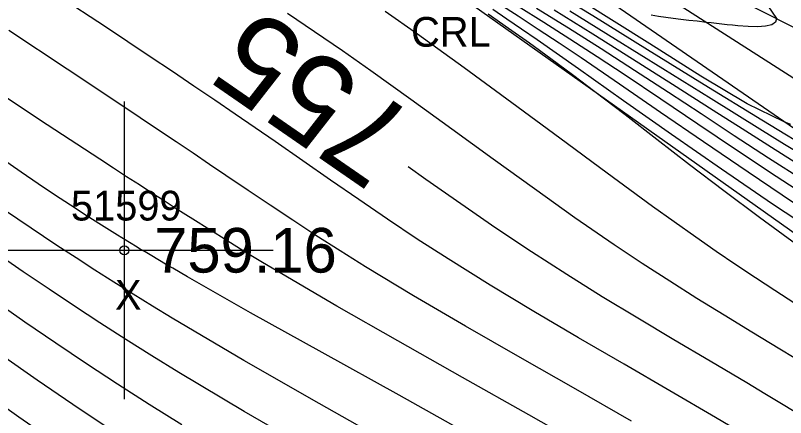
# Model space of a CAD drawing. Extents: x 1378535 to 1380697, y 997729 to 1000024.
# Drawn here: x 1379895.96 to 1379921.82, y 998821.48 to 998835 of the extents above; entities that cross this region are included whole.
import ezdxf

# ---------------------------------------------------------------- set-up
doc = ezdxf.new("R2010")
doc.units = 0
for name, color, linetype in [('RD_DTM_BkLn1', 7, 'Continuous'), ('RD_DTM_BkLn2', 7, 'Continuous'), ('RD_DTM_Major1', 7, 'Continuous'), ('RD_DTM_Major1_Lbl', 7, 'Continuous'), ('RD_DTM_Minor1', 7, 'Continuous'), ('RD_EX_H2O', 7, 'Continuous'), ('RD_EX_H2O_txCode', 7, 'Continuous'), ('RD_EX_Misc', 7, 'Continuous'), ('RD_EX_Misc_txCode', 7, 'Continuous'), ('RD_EX_TX_Misc_ELEV', 7, 'Continuous'), ('RD_SMD_Locator', 7, 'Continuous')]:
    doc.layers.add(name, color=color, linetype=linetype)

msp = doc.modelspace()

# ---------------------------------------------------------------- linework, layer by layer
at = {"layer": 'RD_DTM_BkLn1'}
msp.add_lwpolyline([(1380069.494, 998763.848), (1380063.849, 998771.801), (1380055.685, 998789.009), (1380046.97, 998791.391), (1380041.083, 998789.113), (1380026.367, 998796.632), (1380010.681, 998805.255), (1379998.761, 998803.758), (1379975.745, 998804.783), (1379927.549, 998831.825), (1379913.976, 998838.724), (1379907.176, 998844.661), (1379906.64, 998853.643), (1379899.037, 998859.818), (1379893.834, 998874.259), (1379889.362, 998880.409), (1379879.396, 998896.13), (1379864.401, 998911.924), (1379857.767, 998920.384), (1379839.603, 998931.53), (1379815.916, 998947.525), (1379774.763, 998980.586), (1379757.71, 998996.541), (1379750.233, 999010.437)], dxfattribs=at)
at = {"layer": 'RD_DTM_BkLn2'}
msp.add_lwpolyline([(1380079.28, 998746.894), (1380064.652, 998760.82), (1380056.238, 998766.854), (1380048.323, 998775.295), (1380040.023, 998781.877), (1380038.299, 998783.41), (1380023.024, 998795.05), (1380008.825, 998801.508), (1379998.414, 998801.494), (1379975.099, 998802.38), (1379926.598, 998830), (1379913.62, 998838.305), (1379906.017, 998842.599), (1379898.104, 998859.034), (1379896.968, 998860.105), (1379892.086, 998872.241), (1379888.823, 998880.103), (1379877.516, 998895.016), (1379862.887, 998910.551), (1379839.307, 998931.091), (1379814.312, 998944.238), (1379771.727, 998979.433), (1379755.659, 998994.851), (1379748.702, 999008.829)], dxfattribs=at)
at = {"layer": 'RD_DTM_Major1'}
for points in [[(1379908.733, 998820.498), (1379906.157, 998821.946), (1379903.631, 998823.394), (1379901.219, 998824.822), (1379900.559, 998825.225), (1379899.909, 998825.627), (1379899.267, 998826.03), (1379898.629, 998826.435), (1379897.992, 998826.847), (1379897.351, 998827.265), (1379895.164, 998828.731), (1379892.945, 998830.265), (1379890.735, 998831.829), (1379888.578, 998833.386), (1379886.516, 998834.896), (1379884.591, 998836.322), (1379883.73, 998836.965), (1379882.901, 998837.587), (1379882.096, 998838.195)], [(1379922.942, 998830.311), (1379921.02, 998831.479), (1379919.092, 998832.664), (1379917.189, 998833.839), (1379915.344, 998834.978), (1379913.587, 998836.055)], [(1379922.087, 998828.7), (1379920.559, 998829.721), (1379919.065, 998830.741), (1379917.621, 998831.737), (1379916.245, 998832.687), (1379914.952, 998833.569), (1379914.216, 998834.062), (1379913.513, 998834.526), (1379912.838, 998834.965), (1379912.186, 998835.383)], [(1379922.362, 998821.526), (1379921.736, 998821.906), (1379921.122, 998822.276), (1379920.517, 998822.64), (1379919.287, 998823.371), (1379918.069, 998824.094), (1379916.861, 998824.814), (1379915.662, 998825.541), (1379914.471, 998826.281), (1379913.286, 998827.044), (1379912.095, 998827.84), (1379910.911, 998828.657), (1379909.737, 998829.484), (1379909.151, 998829.902)]]:
    msp.add_lwpolyline(points, dxfattribs=at)
at = {"layer": 'RD_DTM_Minor1'}
for points in [[(1379920.206, 998821.038), (1379919.468, 998821.478), (1379917.939, 998822.375), (1379916.401, 998823.27), (1379914.87, 998824.161), (1379913.363, 998825.048), (1379911.897, 998825.93), (1379910.487, 998826.808), (1379909.453, 998827.477), (1379908.454, 998828.143), (1379907.485, 998828.804), (1379906.537, 998829.46), (1379905.604, 998830.111), (1379904.678, 998830.755), (1379904.009, 998831.217), (1379903.335, 998831.679), (1379902.65, 998832.146), (1379901.949, 998832.62), (1379901.228, 998833.106), (1379900.48, 998833.607), (1379898.98, 998834.608), (1379897.408, 998835.65), (1379895.809, 998836.705)], [(1379905.972, 998820.341), (1379903.643, 998821.684), (1379901.446, 998822.992), (1379900.539, 998823.55), (1379899.66, 998824.104), (1379898.797, 998824.657), (1379897.943, 998825.217), (1379897.086, 998825.789), (1379896.216, 998826.377), (1379894.256, 998827.728), (1379892.231, 998829.151), (1379890.181, 998830.614), (1379888.148, 998832.082), (1379886.173, 998833.522), (1379884.298, 998834.899), (1379883.231, 998835.686), (1379882.207, 998836.446)], [(1379922.002, 998831.326), (1379921.768, 998831.424), (1379920.536, 998832.024), (1379918.976, 998832.949), (1379917.259, 998834.036), (1379913.853, 998836.195)], [(1379923.084, 998827.525), (1379921.38, 998828.656), (1379919.672, 998829.822), (1379917.994, 998830.991), (1379916.38, 998832.128), (1379914.862, 998833.199), (1379913.474, 998834.171), (1379912.957, 998834.529), (1379912.463, 998834.867), (1379911.988, 998835.19)], [(1379922.886, 998828.685), (1379921.505, 998829.581), (1379920.168, 998830.468), (1379918.875, 998831.338), (1379917.629, 998832.18), (1379916.429, 998832.985), (1379915.489, 998833.605), (1379914.579, 998834.196), (1379913.698, 998834.758), (1379912.845, 998835.295)], [(1379922.44, 998829.431), (1379921.248, 998830.2), (1379920.099, 998830.952), (1379918.982, 998831.687), (1379917.889, 998832.406), (1379916.747, 998833.148), (1379915.625, 998833.868), (1379914.528, 998834.563), (1379913.46, 998835.229)], [(1379922.353, 998829.918), (1379921.344, 998830.555), (1379920.359, 998831.182), (1379919.386, 998831.804), (1379918.026, 998832.671), (1379916.675, 998833.527), (1379915.346, 998834.362), (1379914.051, 998835.168)], [(1379921.23, 998835.321), (1379921.511, 998834.894), (1379921.48, 998834.765), (1379921.354, 998834.68), (1379921.147, 998834.632), (1379920.877, 998834.615), (1379920.56, 998834.621), (1379920.214, 998834.646), (1379920.036, 998834.663), (1379919.857, 998834.681), (1379919.677, 998834.701), (1379919.325, 998834.743), (1379919.155, 998834.763), (1379918.853, 998834.797), (1379918.57, 998834.829), (1379918.302, 998834.859), (1379918.046, 998834.89), (1379917.798, 998834.924), (1379917.554, 998834.963), (1379917.31, 998835.008)], [(1379922.104, 998823.483), (1379921.63, 998823.772), (1379920.682, 998824.351), (1379919.756, 998824.918), (1379918.842, 998825.484), (1379917.93, 998826.059), (1379917.008, 998826.656), (1379916.067, 998827.284), (1379914.747, 998828.195), (1379913.387, 998829.162), (1379912.005, 998830.162), (1379910.617, 998831.173), (1379909.239, 998832.172), (1379907.887, 998833.138), (1379906.936, 998833.804), (1379906.004, 998834.445), (1379905.09, 998835.064)], [(1379922.13, 998825.315), (1379921.464, 998825.745), (1379920.808, 998826.175), (1379920.153, 998826.612), (1379919.489, 998827.064), (1379918.806, 998827.538), (1379917.357, 998828.573), (1379915.824, 998829.695), (1379914.237, 998830.869), (1379912.628, 998832.061), (1379911.028, 998833.237), (1379909.465, 998834.361), (1379908.376, 998835.125)], [(1379922.2, 998827.287), (1379920.948, 998828.2), (1379919.748, 998829.099), (1379918.598, 998829.978), (1379917.494, 998830.83), (1379916.436, 998831.649), (1379915.419, 998832.428), (1379914.666, 998832.996), (1379913.933, 998833.539), (1379913.219, 998834.059), (1379912.52, 998834.559), (1379911.834, 998835.039)], [(1379922.621, 998830.148), (1379921.784, 998830.661), (1379920.956, 998831.172), (1379919.319, 998832.188), (1379917.699, 998833.198), (1379916.112, 998834.187), (1379914.577, 998835.14)], [(1379901.548, 998821.23), (1379900.444, 998821.919), (1379899.38, 998822.601), (1379898.34, 998823.284), (1379897.311, 998823.975), (1379896.278, 998824.682), (1379895.227, 998825.411), (1379893.398, 998826.695), (1379891.508, 998828.037), (1379889.588, 998829.413), (1379887.669, 998830.799), (1379885.783, 998832.17), (1379883.961, 998833.501), (1379882.703, 998834.424)], [(1379916.648, 998821.352), (1379914.775, 998822.428), (1379912.903, 998823.499), (1379911.075, 998824.551), (1379909.33, 998825.572), (1379907.712, 998826.549), (1379906.858, 998827.082), (1379906.048, 998827.601), (1379905.27, 998828.109), (1379904.514, 998828.612), (1379903.769, 998829.113), (1379903.023, 998829.616), (1379902.478, 998829.985), (1379901.922, 998830.36), (1379901.351, 998830.744), (1379900.76, 998831.142), (1379900.144, 998831.555), (1379899.498, 998831.987), (1379897.689, 998833.193), (1379895.737, 998834.49)], [(1379899.103, 998821.098), (1379897.89, 998821.911), (1379896.69, 998822.734), (1379895.488, 998823.572), (1379894.267, 998824.433), (1379892.538, 998825.662), (1379890.765, 998826.93), (1379888.966, 998828.224), (1379887.162, 998829.528), (1379885.37, 998830.828), (1379883.611, 998832.109), (1379882.17, 998833.162)], [(1379915.421, 998820.299), (1379913.203, 998821.564), (1379910.972, 998822.825), (1379908.798, 998824.054), (1379906.751, 998825.224), (1379904.898, 998826.306), (1379904.254, 998826.692), (1379903.64, 998827.065), (1379903.052, 998827.428), (1379902.48, 998827.786), (1379901.918, 998828.141), (1379901.359, 998828.498), (1379900.952, 998828.759), (1379900.541, 998829.025), (1379900.122, 998829.296), (1379899.692, 998829.575), (1379899.25, 998829.862), (1379898.793, 998830.161), (1379897.026, 998831.316), (1379895.105, 998832.579)], [(1379897.444, 998820.538), (1379896.068, 998821.496), (1379894.695, 998822.468), (1379893.311, 998823.456), (1379891.672, 998824.632), (1379890.008, 998825.829), (1379888.327, 998827.041), (1379886.637, 998828.263), (1379884.944, 998829.491), (1379883.257, 998830.717), (1379881.639, 998831.896)], [(1379911.501, 998820.744), (1379908.843, 998822.225), (1379906.259, 998823.66), (1379903.856, 998825.002), (1379901.739, 998826.206), (1379901.486, 998826.353), (1379901.24, 998826.496), (1379900.999, 998826.637), (1379900.535, 998826.911), (1379900.311, 998827.045), (1379900.151, 998827.14), (1379899.994, 998827.235), (1379899.839, 998827.33), (1379899.533, 998827.516), (1379899.383, 998827.609), (1379898.852, 998827.941), (1379898.329, 998828.275), (1379897.804, 998828.616), (1379897.271, 998828.968), (1379896.722, 998829.337), (1379896.15, 998829.726), (1379894.484, 998830.878)]]:
    msp.add_lwpolyline(points, dxfattribs=at)
at = {"layer": 'RD_EX_H2O'}
for points in [[(1380077.687, 998746.386), (1380063.222, 998759.989), (1380055.551, 998765.988), (1380047.884, 998774.43), (1380047.297, 998774.724), (1380039.375, 998781.355), (1380008.706, 998800.487), (1379998.259, 998801.388), (1379975.291, 998801.511), (1379998.259, 998801.388), (1379975.291, 998801.511), (1379924.847, 998829.301), (1379911.985, 998838.17), (1379905.662, 998841.812), (1379901.08, 998848.931), (1379897.442, 998858.696), (1379895.563, 998859.46), (1379891.099, 998862.456), (1379885.945, 998867.363), (1379882.039, 998876.422), (1379877.103, 998894.846), (1379861.306, 998910.256), (1379835.533, 998927.591)], [(1379997.837, 998797.598), (1379973.42, 998798.736), (1379923.913, 998826.394), (1379910.472, 998835.943), (1379903.47, 998840.095), (1379899.036, 998847.157), (1379894.474, 998854.271), (1379896.788, 998858.202), (1379884.516, 998866.738), (1379878.138, 998874.325), (1379875.449, 998884.785), (1379871.598, 998891.084), (1379860.034, 998908.13), (1379856.023, 998913.003), (1379850.337, 998908.19)]]:
    msp.add_lwpolyline(points, dxfattribs=at)
at = {"layer": 'RD_EX_Misc'}
for p, q in [((1379899.615, 998822.101), (1379899.615, 998832.101)), ((1379894.615, 998827.101), (1379904.615, 998827.101))]:
    msp.add_line(p, q, dxfattribs=at)
at = {"layer": 'RD_SMD_Locator'}
msp.add_circle((1379899.615, 998827.101), 0.15, dxfattribs=at)

# ---------------------------------------------------------------- texts
at = {"layer": 'RD_DTM_Major1_Lbl'}
msp.add_text('755', height=3, rotation=145.3139, dxfattribs=at).set_placement((1379909.537, 998831.517))
at = {"layer": 'RD_EX_H2O_txCode'}
msp.add_text('CRL', height=1, dxfattribs=at).set_placement((1379909.244, 998833.943))
at = {"layer": 'RD_EX_Misc_txCode'}
for s, p in [('51599', (1379897.82, 998828.101)), ('X', (1379899.3, 998825.101))]:
    msp.add_text(s, height=1, dxfattribs=at).set_placement(p)
at = {"layer": 'RD_EX_TX_Misc_ELEV'}
msp.add_text('759.16', height=1.5, dxfattribs=at).set_placement((1379900.615, 998826.351))

doc.saveas('drawing.dxf')
